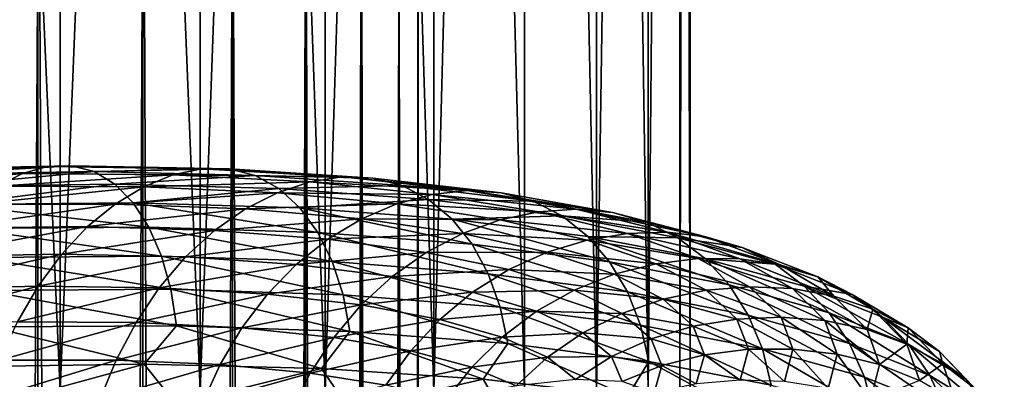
# Model space of a CAD drawing. Header units: metres. Extents: x -44 to 117, y -432 to 89.
# Tile 765 of 1056: x 9.29 to 18.41, y -125.59 to -122.25. Entities that reach past the tile are written whole.
import ezdxf

# ---------------------------------------------------------------- set-up
doc = ezdxf.new("R2010")
doc.units = ezdxf.units.M
doc.layers.add('solid_125568', color=7, linetype='CONTINUOUS')

msp = doc.modelspace()

# ---------------------------------------------------------------- linework, layer by layer
at = {"layer": 'solid_125568'}
for points in [[(9.664206, -93.5, 326.881714), (9.664092, -125.699997, 326.881622), (8.246497, -125.699997, 325.875763)], [(8.24653, -93.5, 325.875793), (9.664206, -93.5, 326.881714), (8.246497, -125.699997, 325.875763)], [(8.246551, -93.5, 352.124207), (8.246497, -125.699997, 352.124237), (9.664092, -125.699997, 351.118378)], [(9.664222, -93.5, 351.118286), (8.246551, -93.5, 352.124207), (9.664092, -125.699997, 351.118378)], [(10.960142, -93.5, 328.039825), (10.960155, -125.699997, 328.039856), (9.664092, -125.699997, 326.881622)], [(9.664206, -93.5, 326.881714), (10.960142, -93.5, 328.039825), (9.664092, -125.699997, 326.881622)], [(9.664222, -93.5, 351.118286), (9.664092, -125.699997, 351.118378), (10.960155, -125.699997, 349.960144)], [(10.960155, -93.5, 349.960144), (9.664222, -93.5, 351.118286), (10.960155, -125.699997, 349.960144)], [(10.960142, -93.5, 328.039825), (12.118269, -93.5, 329.335754), (10.960155, -125.699997, 328.039856)], [(12.118269, -93.5, 329.335754), (12.118388, -125.699997, 329.335907), (10.960155, -125.699997, 328.039856)], [(10.960155, -93.5, 349.960144), (10.960155, -125.699997, 349.960144), (12.118388, -125.699997, 348.664093)], [(12.118285, -93.5, 348.664215), (10.960155, -93.5, 349.960144), (12.118388, -125.699997, 348.664093)], [(12.118269, -93.5, 329.335754), (13.124176, -93.5, 330.753418), (12.118388, -125.699997, 329.335907)], [(12.118285, -93.5, 348.664215), (12.118388, -125.699997, 348.664093), (13.124225, -125.699997, 347.24649)], [(13.124198, -93.5, 347.246552), (12.118285, -93.5, 348.664215), (13.124225, -125.699997, 347.24649)], [(13.124176, -93.5, 330.753418), (13.124225, -125.699997, 330.75351), (12.118388, -125.699997, 329.335907)], [(13.124176, -93.5, 330.753418), (13.965055, -93.5, 332.274872), (13.124225, -125.699997, 330.75351)], [(13.124198, -93.5, 347.246552), (13.124225, -125.699997, 347.24649), (13.965017, -125.699997, 345.725189)], [(13.965068, -93.5, 345.725098), (13.124198, -93.5, 347.246552), (13.965017, -125.699997, 345.725189)], [(13.965055, -93.5, 332.274872), (13.965017, -125.699997, 332.274811), (13.124225, -125.699997, 330.75351)], [(13.965055, -93.5, 332.274872), (14.630192, -125.699997, 333.880676), (13.965017, -125.699997, 332.274811)], [(13.965068, -93.5, 345.725098), (13.965017, -125.699997, 345.725189), (14.630192, -125.699997, 344.119324)], [(13.965055, -93.5, 332.274872), (14.630218, -93.5, 333.880737), (14.630192, -125.699997, 333.880676)], [(14.630223, -93.5, 344.119232), (13.965068, -93.5, 345.725098), (14.630192, -125.699997, 344.119324)], [(15.111361, -93.5, 335.550842), (15.111382, -125.699997, 335.550934), (14.630192, -125.699997, 333.880676)], [(14.630218, -93.5, 333.880737), (15.111361, -93.5, 335.550842), (14.630192, -125.699997, 333.880676)], [(14.630223, -93.5, 344.119232), (14.630192, -125.699997, 344.119324), (15.111382, -125.699997, 342.449066)], [(15.111362, -93.5, 342.449158), (14.630223, -93.5, 344.119232), (15.111382, -125.699997, 342.449066)], [(15.111361, -93.5, 335.550842), (15.402516, -93.5, 337.264343), (15.111382, -125.699997, 335.550934)], [(15.402517, -93.5, 340.735626), (15.111362, -93.5, 342.449158), (15.111382, -125.699997, 342.449066)], [(15.402516, -93.5, 337.264343), (15.402539, -125.699997, 337.264557), (15.111382, -125.699997, 335.550934)], [(15.402517, -93.5, 340.735626), (15.111382, -125.699997, 342.449066), (15.402539, -125.699997, 340.735443)], [(15.402516, -93.5, 337.264343), (15.5, -93.5, 339), (15.402539, -125.699997, 337.264557)], [(15.402517, -93.5, 340.735626), (15.402539, -125.699997, 340.735443), (15.5, -125.699997, 339)], [(15.402517, -93.5, 340.735626), (15.5, -125.699997, 339), (15.5, -93.5, 339)], [(15.5, -93.5, 339), (15.5, -125.699997, 339), (15.402539, -125.699997, 337.264557)], [(9.455857, -313.059998, 238.316864), (9.455857, -118.26503, 203.969254), (8.356239, -118.084877, 204.990936)], [(8.356239, -312.879852, 239.338547), (9.455857, -313.059998, 238.316864), (8.356239, -118.084877, 204.990936)], [(10.427602, -313.261108, 237.176392), (10.427602, -118.466125, 202.828781), (9.455857, -118.26503, 203.969254)], [(9.455857, -313.059998, 238.316864), (10.427602, -313.261108, 237.176392), (9.455857, -118.26503, 203.969254)], [(11.25833, -313.480438, 235.93251), (11.25833, -118.685455, 201.5849), (10.427602, -118.466125, 202.828781)], [(10.427602, -313.261108, 237.176392), (11.25833, -313.480438, 235.93251), (10.427602, -118.466125, 202.828781)], [(11.93681, -313.715027, 234.602066), (11.93681, -118.920044, 200.254456), (11.25833, -118.685455, 201.5849)], [(11.25833, -313.480438, 235.93251), (11.93681, -313.715027, 234.602066), (11.25833, -118.685455, 201.5849)], [(12.453864, -313.9617, 233.203064), (12.453864, -119.166733, 198.855453), (11.93681, -118.920044, 200.254456)], [(11.93681, -313.715027, 234.602066), (12.453864, -313.9617, 233.203064), (11.93681, -118.920044, 200.254456)], [(12.802501, -314.217133, 231.754395), (12.802501, -119.422173, 197.406784), (12.453864, -119.166733, 198.855453)], [(12.453864, -313.9617, 233.203064), (12.802501, -314.217133, 231.754395), (12.453864, -119.166733, 198.855453)], [(12.978006, -314.477875, 230.275665), (12.978006, -119.682907, 195.928055), (12.802501, -119.422173, 197.406784)], [(12.802501, -314.217133, 231.754395), (12.978006, -314.477875, 230.275665), (12.802501, -119.422173, 197.406784)], [(12.978006, -314.740387, 228.786865), (12.978006, -119.945427, 194.439255), (12.978006, -119.682907, 195.928055)], [(12.978006, -314.477875, 230.275665), (12.978006, -314.740387, 228.786865), (12.978006, -119.682907, 195.928055)], [(12.802501, -315.001129, 227.308136), (12.802501, -120.206169, 192.960526), (12.978006, -119.945427, 194.439255)], [(12.978006, -314.740387, 228.786865), (12.802501, -315.001129, 227.308136), (12.978006, -119.945427, 194.439255)], [(12.453864, -315.256592, 225.859467), (12.453864, -120.461609, 191.511856), (12.802501, -120.206169, 192.960526)], [(12.802501, -315.001129, 227.308136), (12.453864, -315.256592, 225.859467), (12.802501, -120.206169, 192.960526)], [(11.93681, -315.503265, 224.460449), (11.93681, -120.70829, 190.112839), (12.453864, -120.461609, 191.511856)], [(12.453864, -315.256592, 225.859467), (11.93681, -315.503265, 224.460449), (12.453864, -120.461609, 191.511856)], [(11.25833, -315.737854, 223.130005), (11.25833, -120.942879, 188.782394), (11.93681, -120.70829, 190.112839)], [(11.93681, -315.503265, 224.460449), (11.25833, -315.737854, 223.130005), (11.93681, -120.70829, 190.112839)], [(10.427602, -315.957184, 221.886139), (10.427602, -121.162209, 187.538528), (11.25833, -120.942879, 188.782394)], [(11.25833, -315.737854, 223.130005), (10.427602, -315.957184, 221.886139), (11.25833, -120.942879, 188.782394)], [(9.455857, -316.158295, 220.745651), (9.455857, -121.363304, 186.398041), (10.427602, -121.162209, 187.538528)], [(10.427602, -315.957184, 221.886139), (9.455857, -316.158295, 220.745651), (10.427602, -121.162209, 187.538528)], [(8.356239, -316.33844, 219.723969), (8.356239, -121.543457, 185.376373), (9.455857, -121.363304, 186.398041)], [(9.455857, -316.158295, 220.745651), (8.356239, -316.33844, 219.723969), (9.455857, -121.363304, 186.398041)], [(8.010874, -123.652733, 949.702148), (8.197894, -123.639542, 950.065613), (9.768339, -123.608589, 949.030579)], [(9.5455, -123.615311, 948.687866), (8.010874, -123.652733, 949.702148), (9.768339, -123.608589, 949.030579)], [(9.768339, -123.608589, 949.030579), (8.197894, -123.639542, 950.065613), (8.373968, -123.687759, 950.428528)], [(9.768339, -123.608589, 949.030579), (8.373968, -123.687759, 950.428528), (9.978009, -123.66256, 949.373962)], [(9.5455, -123.615311, 948.687866), (9.768339, -123.608589, 949.030579), (11.228195, -123.63723, 947.845032)], [(11.228195, -123.63723, 947.845032), (9.768339, -123.608589, 949.030579), (9.978009, -123.66256, 949.373962)], [(7.620986, -123.85022, 949.005554), (7.817142, -123.724052, 949.34613), (9.314627, -123.679604, 948.353333)], [(9.08091, -123.798386, 948.034546), (7.620986, -123.85022, 949.005554), (9.314627, -123.679604, 948.353333)], [(7.817142, -123.724052, 949.34613), (8.010874, -123.652733, 949.702148), (9.5455, -123.615311, 948.687866)], [(9.314627, -123.679604, 948.353333), (7.817142, -123.724052, 949.34613), (9.5455, -123.615311, 948.687866)], [(9.978009, -123.66256, 949.373962), (8.373968, -123.687759, 950.428528), (8.534779, -123.79908, 950.783264)], [(9.978009, -123.66256, 949.373962), (8.534779, -123.79908, 950.783264), (10.169394, -123.778732, 949.710815)], [(9.08091, -123.798386, 948.034546), (9.314627, -123.679604, 948.353333), (10.70666, -123.692093, 947.21698)], [(10.438026, -123.802063, 946.923584), (9.08091, -123.798386, 948.034546), (10.70666, -123.692093, 947.21698)], [(9.314627, -123.679604, 948.353333), (9.5455, -123.615311, 948.687866), (10.972059, -123.636192, 947.526428)], [(10.70666, -123.692093, 947.21698), (9.314627, -123.679604, 948.353333), (10.972059, -123.636192, 947.526428)], [(10.972059, -123.636192, 947.526428), (9.5455, -123.615311, 948.687866), (11.228195, -123.63723, 947.845032)], [(11.228195, -123.63723, 947.845032), (9.978009, -123.66256, 949.373962), (11.469089, -123.69809, 948.165588)], [(11.469089, -123.69809, 948.165588), (9.978009, -123.66256, 949.373962), (10.169394, -123.778732, 949.710815)], [(11.469089, -123.69809, 948.165588), (10.169394, -123.778732, 949.710815), (11.688878, -123.820099, 948.481628)], [(10.438026, -123.802063, 946.923584), (10.70666, -123.692093, 947.21698), (11.977106, -123.758102, 945.948669)], [(10.70666, -123.692093, 947.21698), (10.972059, -123.636192, 947.526428), (12.274017, -123.711876, 946.229858)], [(11.977106, -123.758102, 945.948669), (10.70666, -123.692093, 947.21698), (12.274017, -123.711876, 946.229858)], [(10.972059, -123.636192, 947.526428), (11.228195, -123.63723, 947.845032), (12.560542, -123.721863, 946.521057)], [(12.274017, -123.711876, 946.229858), (10.972059, -123.636192, 947.526428), (12.560542, -123.721863, 946.521057)], [(12.560542, -123.721863, 946.521057), (11.228195, -123.63723, 947.845032), (11.469089, -123.69809, 948.165588)], [(12.829921, -123.790703, 946.815857), (11.469089, -123.69809, 948.165588), (11.688878, -123.820099, 948.481628)], [(12.560542, -123.721863, 946.521057), (11.469089, -123.69809, 948.165588), (12.829921, -123.790703, 946.815857)], [(10.169394, -123.778732, 949.710815), (8.534779, -123.79908, 950.783264), (8.677199, -123.96875, 951.122864)], [(10.169394, -123.778732, 949.710815), (8.677199, -123.96875, 951.122864), (10.338877, -123.952278, 950.034668)], [(11.688878, -123.820099, 948.481628), (10.169394, -123.778732, 949.710815), (10.338877, -123.952278, 950.034668)], [(11.676607, -123.857925, 945.68396), (10.438026, -123.802063, 946.923584), (11.977106, -123.758102, 945.948669)], [(11.676607, -123.857925, 945.68396), (11.977106, -123.758102, 945.948669), (13.110308, -123.874008, 944.560425)], [(12.829921, -123.790703, 946.815857), (11.688878, -123.820099, 948.481628), (13.07562, -123.919472, 947.108337)], [(11.977106, -123.758102, 945.948669), (12.274017, -123.711876, 946.229858), (13.435329, -123.838661, 944.810303)], [(13.110308, -123.874008, 944.560425), (11.977106, -123.758102, 945.948669), (13.435329, -123.838661, 944.810303)], [(12.274017, -123.711876, 946.229858), (12.560542, -123.721863, 946.521057), (13.748959, -123.858734, 945.071228)], [(13.435329, -123.838661, 944.810303), (12.274017, -123.711876, 946.229858), (13.748959, -123.858734, 945.071228)], [(13.748959, -123.858734, 945.071228), (12.560542, -123.721863, 946.521057), (12.829921, -123.790703, 946.815857)], [(14.043736, -123.936546, 945.337585), (12.829921, -123.790703, 946.815857), (13.07562, -123.919472, 947.108337)], [(13.748959, -123.858734, 945.071228), (12.829921, -123.790703, 946.815857), (14.043736, -123.936546, 945.337585)], [(8.84987, -123.968544, 947.738892), (9.08091, -123.798386, 948.034546), (10.438026, -123.802063, 946.923584)], [(10.172496, -123.963234, 946.653015), (8.84987, -123.968544, 947.738892), (10.438026, -123.802063, 946.923584)], [(10.172496, -123.963234, 946.653015), (10.438026, -123.802063, 946.923584), (11.676607, -123.857925, 945.68396)], [(11.379601, -124.008743, 945.441711), (10.172496, -123.963234, 946.653015), (11.676607, -123.857925, 945.68396)], [(11.688878, -123.820099, 948.481628), (10.338877, -123.952278, 950.034668), (11.883506, -123.998329, 948.786987)], [(11.379601, -124.008743, 945.441711), (11.676607, -123.857925, 945.68396), (12.781387, -123.962433, 944.327332)], [(12.781387, -123.962433, 944.327332), (11.676607, -123.857925, 945.68396), (13.110308, -123.874008, 944.560425)], [(13.07562, -123.919472, 947.108337), (11.688878, -123.820099, 948.481628), (11.883506, -123.998329, 948.786987)], [(12.781387, -123.962433, 944.327332), (13.110308, -123.874008, 944.560425), (14.094268, -124.034821, 943.0672)], [(13.110308, -123.874008, 944.560425), (13.435329, -123.838661, 944.810303), (14.4437, -124.011444, 943.283142)], [(14.094268, -124.034821, 943.0672), (13.110308, -123.874008, 944.560425), (14.4437, -124.011444, 943.283142)], [(13.435329, -123.838661, 944.810303), (13.748959, -123.858734, 945.071228), (14.780862, -124.042595, 943.511353)], [(14.4437, -124.011444, 943.283142), (13.435329, -123.838661, 944.810303), (14.780862, -124.042595, 943.511353)], [(14.780862, -124.042595, 943.511353), (13.748959, -123.858734, 945.071228), (14.043736, -123.936546, 945.337585)], [(8.627287, -124.186989, 947.473511), (8.84987, -123.968544, 947.738892), (10.172496, -123.963234, 946.653015)], [(9.916639, -124.172745, 946.411743), (8.627287, -124.186989, 947.473511), (10.172496, -123.963234, 946.653015)], [(10.338877, -123.952278, 950.034668), (8.677199, -123.96875, 951.122864), (10.483411, -124.176765, 950.33905)], [(8.677199, -123.96875, 951.122864), (8.798598, -124.190384, 951.440735), (10.483411, -124.176765, 950.33905)], [(9.916639, -124.172745, 946.411743), (10.172496, -123.963234, 946.653015), (11.379601, -124.008743, 945.441711)], [(10.338877, -123.952278, 950.034668), (10.483411, -124.176765, 950.33905), (12.049538, -124.226303, 949.075562)], [(11.883506, -123.998329, 948.786987), (10.338877, -123.952278, 950.034668), (12.049538, -124.226303, 949.075562)], [(12.456307, -124.101654, 944.116333), (11.379601, -124.008743, 945.441711), (12.781387, -123.962433, 944.327332)], [(13.07562, -123.919472, 947.108337), (11.883506, -123.998329, 948.786987), (13.29318, -124.103149, 947.392761)], [(12.456307, -124.101654, 944.116333), (12.781387, -123.962433, 944.327332), (13.74067, -124.110733, 942.868408)], [(13.74067, -124.110733, 942.868408), (12.781387, -123.962433, 944.327332), (14.094268, -124.034821, 943.0672)], [(14.312529, -124.072945, 945.603943), (13.07562, -123.919472, 947.108337), (13.29318, -124.103149, 947.392761)], [(14.043736, -123.936546, 945.337585), (13.07562, -123.919472, 947.108337), (14.312529, -124.072945, 945.603943)], [(15.097684, -124.130302, 943.746765), (14.043736, -123.936546, 945.337585), (14.312529, -124.072945, 945.603943)], [(14.780862, -124.042595, 943.511353), (14.043736, -123.936546, 945.337585), (15.097684, -124.130302, 943.746765)], [(11.093376, -124.207993, 945.227722), (9.916639, -124.172745, 946.411743), (11.379601, -124.008743, 945.441711)], [(11.093376, -124.207993, 945.227722), (11.379601, -124.008743, 945.441711), (12.456307, -124.101654, 944.116333)], [(11.883506, -123.998329, 948.786987), (12.049538, -124.226303, 949.075562), (13.478825, -124.335197, 947.663391)], [(13.29318, -124.103149, 947.392761), (11.883506, -123.998329, 948.786987), (13.478825, -124.335197, 947.663391)], [(13.74067, -124.110733, 942.868408), (14.094268, -124.034821, 943.0672), (14.918682, -124.234901, 941.485413)], [(14.094268, -124.034821, 943.0672), (14.4437, -124.011444, 943.283142), (15.288568, -124.224426, 941.665283)], [(14.918682, -124.234901, 941.485413), (14.094268, -124.034821, 943.0672), (15.288568, -124.224426, 941.665283)], [(14.4437, -124.011444, 943.283142), (14.780862, -124.042595, 943.511353), (15.645448, -124.267548, 941.858521)], [(15.288568, -124.224426, 941.665283), (14.4437, -124.011444, 943.283142), (15.645448, -124.267548, 941.858521)], [(15.645448, -124.267548, 941.858521), (14.780862, -124.042595, 943.511353), (15.097684, -124.130302, 943.746765)], [(12.142995, -124.289383, 943.932434), (11.093376, -124.207993, 945.227722), (12.456307, -124.101654, 944.116333)], [(12.142995, -124.289383, 943.932434), (12.456307, -124.101654, 944.116333), (13.391217, -124.237206, 942.691223)], [(13.391217, -124.237206, 942.691223), (12.456307, -124.101654, 944.116333), (13.74067, -124.110733, 942.868408)], [(14.312529, -124.072945, 945.603943), (13.29318, -124.103149, 947.392761), (14.550529, -124.262787, 945.865234)], [(13.29318, -124.103149, 947.392761), (13.478825, -124.335197, 947.663391), (14.753657, -124.499466, 946.116089)], [(14.550529, -124.262787, 945.865234), (13.29318, -124.103149, 947.392761), (14.753657, -124.499466, 946.116089)], [(13.391217, -124.237206, 942.691223), (13.74067, -124.110733, 942.868408), (14.54441, -124.297318, 941.323059)], [(14.54441, -124.297318, 941.323059), (13.74067, -124.110733, 942.868408), (14.918682, -124.234901, 941.485413)], [(15.38651, -124.275108, 943.984924), (14.312529, -124.072945, 945.603943), (14.550529, -124.262787, 945.865234)], [(15.097684, -124.130302, 943.746765), (14.312529, -124.072945, 945.603943), (15.38651, -124.275108, 943.984924)], [(15.980727, -124.365952, 942.061096), (15.097684, -124.130302, 943.746765), (15.38651, -124.275108, 943.984924)], [(15.645448, -124.267548, 941.858521), (15.097684, -124.130302, 943.746765), (15.980727, -124.365952, 942.061096)], [(8.418882, -124.450592, 947.245422), (8.627287, -124.186989, 947.473511), (9.916639, -124.172745, 946.411743)], [(9.676977, -124.427727, 946.20636), (8.418882, -124.450592, 947.245422), (9.916639, -124.172745, 946.411743)], [(10.483411, -124.176765, 950.33905), (8.798598, -124.190384, 951.440735), (10.60027, -124.445755, 950.617249)], [(8.798598, -124.190384, 951.440735), (8.896692, -124.457558, 951.729858), (10.60027, -124.445755, 950.617249)], [(9.676977, -124.427727, 946.20636), (9.916639, -124.172745, 946.411743), (11.093376, -124.207993, 945.227722)], [(10.825178, -124.453056, 945.047852), (9.676977, -124.427727, 946.20636), (11.093376, -124.207993, 945.227722)], [(10.483411, -124.176765, 950.33905), (10.60027, -124.445755, 950.617249), (12.183839, -124.497536, 949.341003)], [(12.049538, -124.226303, 949.075562), (10.483411, -124.176765, 950.33905), (12.183839, -124.497536, 949.341003)], [(10.825178, -124.453056, 945.047852), (11.093376, -124.207993, 945.227722), (12.142995, -124.289383, 943.932434)], [(12.049538, -124.226303, 949.075562), (12.183839, -124.497536, 949.341003), (13.629044, -124.609093, 947.914307)], [(13.478825, -124.335197, 947.663391), (12.049538, -124.226303, 949.075562), (13.629044, -124.609093, 947.914307)], [(13.054382, -124.4123, 942.539917), (12.142995, -124.289383, 943.932434), (13.391217, -124.237206, 942.691223)], [(13.054382, -124.4123, 942.539917), (13.391217, -124.237206, 942.691223), (14.174541, -124.410049, 941.181885)], [(14.174541, -124.410049, 941.181885), (13.391217, -124.237206, 942.691223), (14.54441, -124.297318, 941.323059)], [(14.54441, -124.297318, 941.323059), (14.918682, -124.234901, 941.485413), (15.573259, -124.468605, 939.831421)], [(14.918682, -124.234901, 941.485413), (15.288568, -124.224426, 941.665283), (15.959389, -124.471848, 939.973389)], [(15.573259, -124.468605, 939.831421), (14.918682, -124.234901, 941.485413), (15.959389, -124.471848, 939.973389)], [(15.288568, -124.224426, 941.665283), (15.645448, -124.267548, 941.858521), (16.331923, -124.527695, 940.130005)], [(15.959389, -124.471848, 939.973389), (15.288568, -124.224426, 941.665283), (16.331923, -124.527695, 940.130005)], [(11.849334, -124.523331, 943.780884), (10.825178, -124.453056, 945.047852), (12.142995, -124.289383, 943.932434)], [(11.849334, -124.523331, 943.780884), (12.142995, -124.289383, 943.932434), (13.054382, -124.4123, 942.539917)], [(13.478825, -124.335197, 947.663391), (13.629044, -124.609093, 947.914307), (14.918071, -124.776413, 946.35083)], [(14.753657, -124.499466, 946.116089), (13.478825, -124.335197, 947.663391), (14.918071, -124.776413, 946.35083)], [(14.174541, -124.410049, 941.181885), (14.54441, -124.297318, 941.323059), (15.182573, -124.516678, 939.707275)], [(15.182573, -124.516678, 939.707275), (14.54441, -124.297318, 941.323059), (15.573259, -124.468605, 939.831421)], [(14.550529, -124.262787, 945.865234), (14.753657, -124.499466, 946.116089), (15.860542, -124.713577, 944.450439)], [(15.642241, -124.471764, 944.22113), (14.550529, -124.262787, 945.865234), (15.860542, -124.713577, 944.450439)], [(15.38651, -124.275108, 943.984924), (14.550529, -124.262787, 945.865234), (15.642241, -124.471764, 944.22113)], [(16.286318, -124.519852, 942.269165), (15.38651, -124.275108, 943.984924), (15.642241, -124.471764, 944.22113)], [(15.980727, -124.365952, 942.061096), (15.38651, -124.275108, 943.984924), (16.286318, -124.519852, 942.269165)], [(16.331923, -124.527695, 940.130005), (15.645448, -124.267548, 941.858521), (15.980727, -124.365952, 942.061096)], [(8.229478, -124.755295, 947.061157), (8.418882, -124.450592, 947.245422), (9.676977, -124.427727, 946.20636)], [(9.459092, -124.724312, 946.042664), (8.229478, -124.755295, 947.061157), (9.676977, -124.427727, 946.20636)], [(9.459092, -124.724312, 946.042664), (9.676977, -124.427727, 946.20636), (10.825178, -124.453056, 945.047852)], [(12.738602, -124.634071, 942.418823), (11.849334, -124.523331, 943.780884), (13.054382, -124.4123, 942.539917)], [(12.738602, -124.634071, 942.418823), (13.054382, -124.4123, 942.539917), (13.817996, -124.571541, 941.065247)], [(13.817996, -124.571541, 941.065247), (13.054382, -124.4123, 942.539917), (14.174541, -124.410049, 941.181885)], [(13.817996, -124.571541, 941.065247), (14.174541, -124.410049, 941.181885), (14.796497, -124.614838, 939.603882)], [(14.796497, -124.614838, 939.603882), (14.174541, -124.410049, 941.181885), (15.182573, -124.516678, 939.707275)], [(16.681841, -124.637466, 940.298096), (15.980727, -124.365952, 942.061096), (16.286318, -124.519852, 942.269165)], [(16.331923, -124.527695, 940.130005), (15.980727, -124.365952, 942.061096), (16.681841, -124.637466, 940.298096)], [(10.60027, -124.445755, 950.617249), (8.896692, -124.457558, 951.729858), (10.686847, -124.752815, 950.862549)], [(8.896692, -124.457558, 951.729858), (8.969321, -124.763878, 951.983215), (10.686847, -124.752815, 950.862549)], [(10.581286, -124.740326, 944.907471), (9.459092, -124.724312, 946.042664), (10.825178, -124.453056, 945.047852)], [(10.581286, -124.740326, 944.907471), (10.825178, -124.453056, 945.047852), (11.849334, -124.523331, 943.780884)], [(10.60027, -124.445755, 950.617249), (10.686847, -124.752815, 950.862549), (12.283383, -124.805565, 949.576782)], [(12.183839, -124.497536, 949.341003), (10.60027, -124.445755, 950.617249), (12.283383, -124.805565, 949.576782)], [(12.183839, -124.497536, 949.341003), (12.283383, -124.805565, 949.576782), (13.740424, -124.91832, 948.139282)], [(13.629044, -124.609093, 947.914307), (12.183839, -124.497536, 949.341003), (13.740424, -124.91832, 948.139282)], [(14.753657, -124.499466, 946.116089), (14.918071, -124.776413, 946.35083), (16.037279, -124.993927, 944.667664)], [(15.860542, -124.713577, 944.450439), (14.753657, -124.499466, 946.116089), (16.037279, -124.993927, 944.667664)], [(14.796497, -124.614838, 939.603882), (15.182573, -124.516678, 939.707275), (15.646762, -124.763008, 938.037598)], [(15.182573, -124.516678, 939.707275), (15.573259, -124.468605, 939.831421), (16.049385, -124.729958, 938.12207)], [(15.646762, -124.763008, 938.037598), (15.182573, -124.516678, 939.707275), (16.049385, -124.729958, 938.12207)], [(15.573259, -124.468605, 939.831421), (15.959389, -124.471848, 939.973389), (16.447334, -124.747581, 938.224792)], [(16.049385, -124.729958, 938.12207), (15.573259, -124.468605, 939.831421), (16.447334, -124.747581, 938.224792)], [(15.642241, -124.471764, 944.22113), (15.860542, -124.713577, 944.450439), (16.787886, -124.971291, 942.684998)], [(16.556885, -124.723885, 942.478638), (15.642241, -124.471764, 944.22113), (16.787886, -124.971291, 942.684998)], [(16.286318, -124.519852, 942.269165), (15.642241, -124.471764, 944.22113), (16.556885, -124.723885, 942.478638)], [(15.959389, -124.471848, 939.973389), (16.331923, -124.527695, 940.130005), (16.831251, -124.816788, 938.343506)], [(16.447334, -124.747581, 938.224792), (15.959389, -124.471848, 939.973389), (16.831251, -124.816788, 938.343506)], [(17.000715, -124.801056, 940.474609), (16.286318, -124.519852, 942.269165), (16.556885, -124.723885, 942.478638)], [(16.681841, -124.637466, 940.298096), (16.286318, -124.519852, 942.269165), (17.000715, -124.801056, 940.474609)], [(11.582229, -124.800163, 943.666138), (10.581286, -124.740326, 944.907471), (11.849334, -124.523331, 943.780884)], [(11.582229, -124.800163, 943.666138), (11.849334, -124.523331, 943.780884), (12.738602, -124.634071, 942.418823)], [(13.483669, -124.780182, 940.976624), (12.738602, -124.634071, 942.418823), (13.817996, -124.571541, 941.065247)], [(13.483669, -124.780182, 940.976624), (13.817996, -124.571541, 941.065247), (14.424303, -124.761879, 939.523621)], [(13.629044, -124.609093, 947.914307), (13.740424, -124.91832, 948.139282), (15.040012, -125.087051, 946.563721)], [(14.918071, -124.776413, 946.35083), (13.629044, -124.609093, 947.914307), (15.040012, -125.087051, 946.563721)], [(14.424303, -124.761879, 939.523621), (13.817996, -124.571541, 941.065247), (14.796497, -124.614838, 939.603882)], [(16.831251, -124.816788, 938.343506), (16.331923, -124.527695, 940.130005), (16.681841, -124.637466, 940.298096)], [(12.451324, -124.899452, 942.331909), (11.582229, -124.800163, 943.666138), (12.738602, -124.634071, 942.418823)], [(12.451324, -124.899452, 942.331909), (12.738602, -124.634071, 942.418823), (13.483669, -124.780182, 940.976624)], [(14.424303, -124.761879, 939.523621), (14.796497, -124.614838, 939.603882), (15.248905, -124.845894, 937.973267)], [(15.248905, -124.845894, 937.973267), (14.796497, -124.614838, 939.603882), (15.646762, -124.763008, 938.037598)], [(17.191799, -124.938492, 938.47583), (16.681841, -124.637466, 940.298096), (17.000715, -124.801056, 940.474609)], [(16.831251, -124.816788, 938.343506), (16.681841, -124.637466, 940.298096), (17.191799, -124.938492, 938.47583)], [(8.061879, -125.093346, 946.922913), (8.229478, -124.755295, 947.061157), (9.459092, -124.724312, 946.042664)], [(9.266292, -125.054878, 945.922729), (8.061879, -125.093346, 946.922913), (9.459092, -124.724312, 946.042664)], [(10.686847, -124.752815, 950.862549), (8.969321, -124.763878, 951.983215), (10.740523, -125.091507, 951.068176)], [(8.969321, -124.763878, 951.983215), (9.014317, -125.102936, 952.193848), (10.740523, -125.091507, 951.068176)], [(9.266292, -125.054878, 945.922729), (9.459092, -124.724312, 946.042664), (10.581286, -124.740326, 944.907471)], [(10.365472, -125.062309, 944.808105), (9.266292, -125.054878, 945.922729), (10.581286, -124.740326, 944.907471)], [(10.365472, -125.062309, 944.808105), (10.581286, -124.740326, 944.907471), (11.582229, -124.800163, 943.666138)], [(10.686847, -124.752815, 950.862549), (10.740523, -125.091507, 951.068176), (12.345134, -125.143921, 949.776489)], [(12.283383, -124.805565, 949.576782), (10.686847, -124.752815, 950.862549), (12.345134, -125.143921, 949.776489)], [(13.17947, -125.033249, 940.91925), (12.451324, -124.899452, 942.331909), (13.483669, -124.780182, 940.976624)], [(13.17947, -125.033249, 940.91925), (13.483669, -124.780182, 940.976624), (14.075233, -124.956604, 939.469116)], [(14.075233, -124.956604, 939.469116), (13.483669, -124.780182, 940.976624), (14.424303, -124.761879, 939.523621)], [(14.075233, -124.956604, 939.469116), (14.424303, -124.761879, 939.523621), (14.865324, -124.977814, 937.930664)], [(14.865324, -124.977814, 937.930664), (14.424303, -124.761879, 939.523621), (15.248905, -124.845894, 937.973267)], [(14.918071, -124.776413, 946.35083), (15.040012, -125.087051, 946.563721), (16.168392, -125.306183, 944.867432)], [(16.037279, -124.993927, 944.667664), (14.918071, -124.776413, 946.35083), (16.168392, -125.306183, 944.867432)], [(15.248905, -124.845894, 937.973267), (15.646762, -124.763008, 938.037598), (15.933314, -125.029594, 936.331909)], [(15.646762, -124.763008, 938.037598), (16.049385, -124.729958, 938.12207), (16.343304, -125.012085, 936.375854)], [(15.933314, -125.029594, 936.331909), (15.646762, -124.763008, 938.037598), (16.343304, -125.012085, 936.375854)], [(15.860542, -124.713577, 944.450439), (16.037279, -124.993927, 944.667664), (16.974947, -125.255356, 942.883545)], [(16.787886, -124.971291, 942.684998), (15.860542, -124.713577, 944.450439), (16.974947, -125.255356, 942.883545)], [(16.049385, -124.729958, 938.12207), (16.447334, -124.747581, 938.224792), (16.748552, -125.044594, 936.438416)], [(16.343304, -125.012085, 936.375854), (16.049385, -124.729958, 938.12207), (16.748552, -125.044594, 936.438416)], [(16.447334, -124.747581, 938.224792), (16.831251, -124.816788, 938.343506), (17.139496, -125.127625, 936.518311)], [(16.748552, -125.044594, 936.438416), (16.447334, -124.747581, 938.224792), (17.139496, -125.127625, 936.518311)], [(16.556885, -124.723885, 942.478638), (16.787886, -124.971291, 942.684998), (17.524109, -125.266335, 940.838196)], [(17.283035, -125.012955, 940.655945), (16.556885, -124.723885, 942.478638), (17.524109, -125.266335, 940.838196)], [(17.000715, -124.801056, 940.474609), (16.556885, -124.723885, 942.478638), (17.283035, -125.012955, 940.655945)], [(11.345874, -125.112556, 943.589478), (10.365472, -125.062309, 944.808105), (11.582229, -124.800163, 943.666138)], [(11.345874, -125.112556, 943.589478), (11.582229, -124.800163, 943.666138), (12.451324, -124.899452, 942.331909)], [(12.283383, -124.805565, 949.576782), (12.345134, -125.143921, 949.776489), (13.809547, -125.256371, 948.332153)], [(13.740424, -124.91832, 948.139282), (12.283383, -124.805565, 949.576782), (13.809547, -125.256371, 948.332153)], [(14.865324, -124.977814, 937.930664), (15.248905, -124.845894, 937.973267), (15.528191, -125.096687, 936.307617)], [(15.528191, -125.096687, 936.307617), (15.248905, -124.845894, 937.973267), (15.933314, -125.029594, 936.331909)], [(17.139496, -125.127625, 936.518311), (16.831251, -124.816788, 938.343506), (17.191799, -124.938492, 938.47583)], [(17.520304, -125.112259, 938.619568), (17.000715, -124.801056, 940.474609), (17.283035, -125.012955, 940.655945)], [(17.191799, -124.938492, 938.47583), (17.000715, -124.801056, 940.474609), (17.520304, -125.112259, 938.619568)], [(12.19712, -125.201332, 942.279785), (11.345874, -125.112556, 943.589478), (12.451324, -124.899452, 942.331909)], [(12.19712, -125.201332, 942.279785), (12.451324, -124.899452, 942.331909), (13.17947, -125.033249, 940.91925)], [(13.757576, -125.196602, 939.442627), (13.17947, -125.033249, 940.91925), (14.075233, -124.956604, 939.469116)], [(13.740424, -124.91832, 948.139282), (13.809547, -125.256371, 948.332153), (15.115716, -125.424835, 946.749023)], [(15.040012, -125.087051, 946.563721), (13.740424, -124.91832, 948.139282), (15.115716, -125.424835, 946.749023)], [(13.757576, -125.196602, 939.442627), (14.075233, -124.956604, 939.469116), (14.505513, -125.157951, 937.911438)], [(14.505513, -125.157951, 937.911438), (14.075233, -124.956604, 939.469116), (14.865324, -124.977814, 937.930664)], [(14.505513, -125.157951, 937.911438), (14.865324, -124.977814, 937.930664), (15.137578, -125.212975, 936.303528)], [(15.137578, -125.212975, 936.303528), (14.865324, -124.977814, 937.930664), (15.528191, -125.096687, 936.307617)], [(16.787886, -124.971291, 942.684998), (16.974947, -125.255356, 942.883545), (17.71936, -125.554413, 941.01709)], [(17.524109, -125.266335, 940.838196), (16.787886, -124.971291, 942.684998), (17.71936, -125.554413, 941.01709)], [(17.139496, -125.127625, 936.518311), (17.191799, -124.938492, 938.47583), (17.50658, -125.261688, 936.614014)], [(17.50658, -125.261688, 936.614014), (17.191799, -124.938492, 938.47583), (17.520304, -125.112259, 938.619568)], [(9.101513, -125.410896, 945.847351), (9.266292, -125.054878, 945.922729), (10.365472, -125.062309, 944.808105)], [(10.181067, -125.410622, 944.750366), (9.101513, -125.410896, 945.847351), (10.365472, -125.062309, 944.808105)], [(10.181067, -125.410622, 944.750366), (10.365472, -125.062309, 944.808105), (11.345874, -125.112556, 943.589478)], [(12.910294, -125.323814, 940.89325), (12.19712, -125.201332, 942.279785), (13.17947, -125.033249, 940.91925)], [(12.910294, -125.323814, 940.89325), (13.17947, -125.033249, 940.91925), (13.757576, -125.196602, 939.442627)], [(15.528191, -125.096687, 936.307617), (15.933314, -125.029594, 936.331909), (16.039413, -125.309563, 934.608459)], [(15.933314, -125.029594, 936.331909), (16.343304, -125.012085, 936.375854), (16.452126, -125.30793, 934.611389)], [(16.039413, -125.309563, 934.608459), (15.933314, -125.029594, 936.331909), (16.452126, -125.30793, 934.611389)], [(16.037279, -124.993927, 944.667664), (16.168392, -125.306183, 944.867432), (17.113747, -125.569412, 943.069275)], [(16.974947, -125.255356, 942.883545), (16.037279, -124.993927, 944.667664), (17.113747, -125.569412, 943.069275)], [(16.343304, -125.012085, 936.375854), (16.748552, -125.044594, 936.438416), (16.860085, -125.355652, 934.633362)], [(16.452126, -125.30793, 934.611389), (16.343304, -125.012085, 936.375854), (16.860085, -125.355652, 934.633362)], [(16.748552, -125.044594, 936.438416), (17.139496, -125.127625, 936.518311), (17.253626, -125.452812, 934.67395)], [(16.860085, -125.355652, 934.633362), (16.748552, -125.044594, 936.438416), (17.253626, -125.452812, 934.67395)], [(17.283035, -125.012955, 940.655945), (17.524109, -125.266335, 940.838196), (18.059525, -125.592117, 938.929138)], [(17.811144, -125.332443, 938.771851), (17.283035, -125.012955, 940.655945), (18.059525, -125.592117, 938.929138)], [(17.520304, -125.112259, 938.619568), (17.283035, -125.012955, 940.655945), (17.811144, -125.332443, 938.771851)], [(9.014317, -125.102936, 952.193848), (8.682969, -125.473297, 952.550354), (10.439816, -125.447792, 951.452393)], [(10.740523, -125.091507, 951.068176), (9.014317, -125.102936, 952.193848), (10.439816, -125.447792, 951.452393)], [(11.143955, -125.452263, 943.551147), (10.181067, -125.410622, 944.750366), (11.345874, -125.112556, 943.589478)], [(10.740523, -125.091507, 951.068176), (10.439816, -125.447792, 951.452393), (12.082495, -125.487396, 950.179932)], [(12.345134, -125.143921, 949.776489), (10.740523, -125.091507, 951.068176), (12.082495, -125.487396, 950.179932)], [(11.143955, -125.452263, 943.551147), (11.345874, -125.112556, 943.589478), (12.19712, -125.201332, 942.279785)], [(12.345134, -125.143921, 949.776489), (12.082495, -125.487396, 950.179932), (13.581603, -125.587997, 948.7547)], [(13.809547, -125.256371, 948.332153), (12.345134, -125.143921, 949.776489), (13.581603, -125.587997, 948.7547)], [(14.178036, -125.384277, 937.917114), (13.757576, -125.196602, 939.442627), (14.505513, -125.157951, 937.911438)], [(14.178036, -125.384277, 937.917114), (14.505513, -125.157951, 937.911438), (14.771111, -125.378044, 936.320374)], [(14.771111, -125.378044, 936.320374), (14.505513, -125.157951, 937.911438), (15.137578, -125.212975, 936.303528)], [(15.040012, -125.087051, 946.563721), (15.115716, -125.424835, 946.749023), (16.249815, -125.643738, 945.044434)], [(16.168392, -125.306183, 944.867432), (15.040012, -125.087051, 946.563721), (16.249815, -125.643738, 945.044434)], [(15.137578, -125.212975, 936.303528), (15.528191, -125.096687, 936.307617), (15.631613, -125.360519, 934.624573)], [(15.631613, -125.360519, 934.624573), (15.528191, -125.096687, 936.307617), (16.039413, -125.309563, 934.608459)], [(17.253626, -125.452812, 934.67395), (17.139496, -125.127625, 936.518311), (17.50658, -125.261688, 936.614014)], [(17.50658, -125.261688, 936.614014), (17.520304, -125.112259, 938.619568), (17.840984, -125.446007, 936.724365)], [(17.840984, -125.446007, 936.724365), (17.520304, -125.112259, 938.619568), (17.811144, -125.332443, 938.771851)], [(11.979987, -125.531616, 942.262451), (11.143955, -125.452263, 943.551147), (12.19712, -125.201332, 942.279785)], [(11.979987, -125.531616, 942.262451), (12.19712, -125.201332, 942.279785), (12.910294, -125.323814, 940.89325)], [(13.476489, -125.475182, 939.444092), (12.910294, -125.323814, 940.89325), (13.757576, -125.196602, 939.442627)], [(13.476489, -125.475182, 939.444092), (13.757576, -125.196602, 939.442627), (14.178036, -125.384277, 937.917114)], [(14.771111, -125.378044, 936.320374), (15.137578, -125.212975, 936.303528), (15.238392, -125.460846, 934.659424)], [(15.238392, -125.460846, 934.659424), (15.137578, -125.212975, 936.303528), (15.631613, -125.360519, 934.624573)], [(12.680404, -125.643982, 940.898193), (11.979987, -125.531616, 942.262451), (12.910294, -125.323814, 940.89325)], [(12.680404, -125.643982, 940.898193), (12.910294, -125.323814, 940.89325), (13.476489, -125.475182, 939.444092)], [(13.809547, -125.256371, 948.332153), (13.581603, -125.587997, 948.7547), (14.921609, -125.745316, 947.189941)], [(15.115716, -125.424835, 946.749023), (13.809547, -125.256371, 948.332153), (14.921609, -125.745316, 947.189941)], [(15.631613, -125.360519, 934.624573), (16.039413, -125.309563, 934.608459), (15.962349, -125.596031, 932.885376)], [(15.962349, -125.596031, 932.885376), (16.039413, -125.309563, 934.608459), (16.373072, -125.610435, 932.847351)], [(16.039413, -125.309563, 934.608459), (16.452126, -125.30793, 934.611389), (16.373072, -125.610435, 932.847351)], [(16.168392, -125.306183, 944.867432), (16.249815, -125.643738, 945.044434), (17.199966, -125.906769, 943.237366)], [(17.113747, -125.569412, 943.069275), (16.168392, -125.306183, 944.867432), (17.199966, -125.906769, 943.237366)], [(16.373072, -125.610435, 932.847351), (16.452126, -125.30793, 934.611389), (16.779081, -125.673531, 932.828735)], [(16.452126, -125.30793, 934.611389), (16.860085, -125.355652, 934.633362), (16.779081, -125.673531, 932.828735)], [(16.974947, -125.255356, 942.883545), (17.113747, -125.569412, 943.069275), (17.864267, -125.87043, 941.188049)], [(17.71936, -125.554413, 941.01709), (16.974947, -125.255356, 942.883545), (17.864267, -125.87043, 941.188049)], [(17.253626, -125.452812, 934.67395), (17.50658, -125.261688, 936.614014), (17.623089, -125.599525, 934.732727)], [(17.623089, -125.599525, 934.732727), (17.50658, -125.261688, 936.614014), (17.840984, -125.446007, 936.724365)], [(17.524109, -125.266335, 940.838196), (17.71936, -125.554413, 941.01709), (18.260731, -125.884438, 939.087585)], [(18.059525, -125.592117, 938.929138), (17.524109, -125.266335, 940.838196), (18.260731, -125.884438, 939.087585)], [(17.811144, -125.332443, 938.771851), (18.059525, -125.592117, 938.929138), (18.389912, -125.941002, 936.978516)], [(18.137043, -125.674782, 936.846802), (17.811144, -125.332443, 938.771851), (18.389912, -125.941002, 936.978516)], [(17.840984, -125.446007, 936.724365), (17.811144, -125.332443, 938.771851), (18.137043, -125.674782, 936.846802)], [(8.967932, -125.783821, 945.8172), (9.101513, -125.410896, 945.847351), (10.181067, -125.410622, 944.750366)], [(10.031618, -125.776871, 944.734497), (8.967932, -125.783821, 945.8172), (10.181067, -125.410622, 944.750366)], [(10.031618, -125.776871, 944.734497), (10.181067, -125.410622, 944.750366), (11.143955, -125.452263, 943.551147)], [(13.88826, -125.650314, 937.946899), (13.476489, -125.475182, 939.444092), (14.178036, -125.384277, 937.917114)], [(13.88826, -125.650314, 937.946899), (14.178036, -125.384277, 937.917114), (14.437531, -125.59024, 936.358887)], [(14.437531, -125.59024, 936.358887), (14.178036, -125.384277, 937.917114), (14.771111, -125.378044, 936.320374)], [(14.437531, -125.59024, 936.358887), (14.771111, -125.378044, 936.320374), (14.869418, -125.610535, 934.712769)], [(14.869418, -125.610535, 934.712769), (14.771111, -125.378044, 936.320374), (15.238392, -125.460846, 934.659424)], [(15.115716, -125.424835, 946.749023), (14.921609, -125.745316, 947.189941), (16.095243, -125.955154, 945.492676)], [(16.249815, -125.643738, 945.044434), (15.115716, -125.424835, 946.749023), (16.095243, -125.955154, 945.492676)], [(15.238392, -125.460846, 934.659424), (15.631613, -125.360519, 934.624573), (15.556528, -125.630699, 932.941833)], [(15.556528, -125.630699, 932.941833), (15.631613, -125.360519, 934.624573), (15.962349, -125.596031, 932.885376)], [(16.779081, -125.673531, 932.828735), (16.860085, -125.355652, 934.633362), (17.170727, -125.784988, 932.830139)], [(16.860085, -125.355652, 934.633362), (17.253626, -125.452812, 934.67395), (17.170727, -125.784988, 932.830139)], [(9.015077, -125.838776, 952.455383), (10.439816, -125.447792, 951.452393), (8.682969, -125.473297, 952.550354)], [(10.741352, -125.82354, 951.329773), (10.439816, -125.447792, 951.452393), (9.015077, -125.838776, 952.455383)], [(10.98035, -125.81105, 943.551025), (10.031618, -125.776871, 944.734497), (11.143955, -125.452263, 943.551147)], [(10.741352, -125.82354, 951.329773), (12.082495, -125.487396, 950.179932), (10.439816, -125.447792, 951.452393)], [(12.346022, -125.87159, 950.037903), (12.082495, -125.487396, 950.179932), (10.741352, -125.82354, 951.329773)], [(10.98035, -125.81105, 943.551025), (11.143955, -125.452263, 943.551147), (11.979987, -125.531616, 942.262451)], [(12.346022, -125.87159, 950.037903), (13.581603, -125.587997, 948.7547), (12.082495, -125.487396, 950.179932)], [(13.236459, -125.784622, 939.472351), (12.680404, -125.643982, 940.898193), (13.476489, -125.475182, 939.444092)], [(13.236459, -125.784622, 939.472351), (13.476489, -125.475182, 939.444092), (13.88826, -125.650314, 937.946899)], [(14.869418, -125.610535, 934.712769), (15.238392, -125.460846, 934.659424), (15.165189, -125.714905, 933.015625)], [(15.165189, -125.714905, 933.015625), (15.238392, -125.460846, 934.659424), (15.556528, -125.630699, 932.941833)], [(17.170727, -125.784988, 932.830139), (17.253626, -125.452812, 934.67395), (17.623089, -125.599525, 934.732727)], [(17.623089, -125.599525, 934.732727), (17.840984, -125.446007, 936.724365), (17.959606, -125.79464, 934.809204)], [(17.959606, -125.79464, 934.809204), (17.840984, -125.446007, 936.724365), (18.137043, -125.674782, 936.846802)], [(11.804088, -125.882263, 942.279297), (10.98035, -125.81105, 943.551025), (11.979987, -125.531616, 942.262451)], [(11.804088, -125.882263, 942.279297), (11.979987, -125.531616, 942.262451), (12.680404, -125.643982, 940.898193)], [(13.810485, -125.979149, 948.59314), (13.581603, -125.587997, 948.7547), (12.346022, -125.87159, 950.037903)], [(13.810485, -125.979149, 948.59314), (14.921609, -125.745316, 947.189941), (13.581603, -125.587997, 948.7547)], [(17.113747, -125.569412, 943.069275), (17.199966, -125.906769, 943.237366), (17.954304, -126.207634, 941.346802)], [(17.864267, -125.87043, 941.188049), (17.113747, -125.569412, 943.069275), (17.954304, -126.207634, 941.346802)], [(17.71936, -125.554413, 941.01709), (17.864267, -125.87043, 941.188049), (18.410086, -126.202553, 939.243286)], [(18.260731, -125.884438, 939.087585), (17.71936, -125.554413, 941.01709), (18.410086, -126.202553, 939.243286)]]:
    msp.add_3dface(points, dxfattribs=at)

doc.saveas('drawing.dxf')
